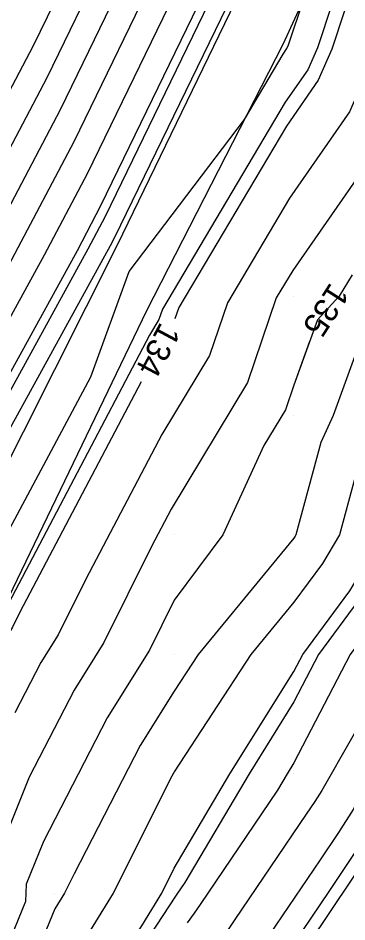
# Model space of a CAD drawing. Extents: x 2354170 to 2357230, y 866100 to 868290.
# Drawn here: x 2355576.9 to 2355604.4, y 866637.6 to 866713.3 of the extents above; entities that cross this region are included whole.
import ezdxf

# ---------------------------------------------------------------- set-up
doc = ezdxf.new("R2010")
doc.units = 0
for name, color, linetype in [('Default', 7, 'Continuous'), ('DTM Contours Major', 7, 'Continuous'), ('DTM Contours Minor', 7, 'Continuous'), ('Exist DTM QL2 LIDAR Elevation Point', 7, 'Continuous'), ('PH Exist DTM Breakline', 7, 'Continuous')]:
    doc.layers.add(name, color=color, linetype=linetype)

msp = doc.modelspace()

# ---------------------------------------------------------------- linework, layer by layer
at = {"layer": 'Default'}
for points in [[(2355555.046, 866648.279), (2355558.111, 866653.769), (2355558.367, 866654.345), (2355567.274, 866670.301), (2355570.808, 866678.298), (2355571.012, 866678.687), (2355579.134, 866693.459), (2355582.72, 866700.272), (2355591.475, 866718.35), (2355594.116, 866725.181), (2355599.899, 866740.174), (2355602.855, 866745.092), (2355612.778, 866765.103), (2355615.379, 866770.784), (2355624.381, 866790.175), (2355626.211, 866794.44), (2355636.352, 866813.755)], [(2355650.01, 866813.458), (2355642.345, 866797.576), (2355641.279, 866794.951), (2355640.378, 866793.327), (2355635.733, 866777.144), (2355634.339, 866773.117), (2355632.601, 866771.024), (2355629.629, 866764.614), (2355622.875, 866749.586), (2355621.203, 866746.336), (2355618.468, 866740.336), (2355613.848, 866728.819), (2355611.808, 866724.516), (2355608.75, 866716.275), (2355606.789, 866710.325), (2355604.634, 866705.434), (2355599.62, 866698.21), (2355594.433, 866689.453), (2355592.93, 866685.026), (2355588.94, 866678.419), (2355582.565, 866666.301), (2355580.255, 866661.64), (2355578.815, 866659.337), (2355576.642, 866655.112)], [(2355552.563, 866647.71), (2355556.564, 866654.877), (2355556.899, 866655.629), (2355564.423, 866669.109), (2355569.312, 866680.171), (2355569.595, 866680.71), (2355576.398, 866693.083), (2355581.593, 866702.952), (2355589.042, 866718.333), (2355592.868, 866728.229), (2355597.661, 866740.657), (2355601.84, 866747.609), (2355610.282, 866764.633), (2355614.221, 866773.237), (2355621.85, 866789.672), (2355624.784, 866796.508), (2355633.296, 866812.721)], [(2355547.597, 866646.572), (2355553.471, 866657.092), (2355553.963, 866658.197), (2355558.723, 866666.725), (2355566.321, 866683.917), (2355566.76, 866684.754), (2355570.926, 866692.33), (2355579.339, 866708.313), (2355584.175, 866718.298), (2355590.37, 866734.325), (2355593.186, 866741.624), (2355599.809, 866752.642), (2355605.29, 866763.694), (2355611.906, 866778.143), (2355616.79, 866788.665), (2355621.931, 866800.644), (2355627.186, 866810.653)], [(2355545.114, 866646.003), (2355551.924, 866658.2), (2355552.494, 866659.481), (2355555.873, 866665.533), (2355564.825, 866685.791), (2355565.343, 866686.777), (2355568.19, 866691.954), (2355578.212, 866710.994), (2355581.741, 866718.281), (2355589.122, 866737.373), (2355590.948, 866742.107), (2355598.794, 866755.159), (2355602.794, 866763.225), (2355610.748, 866780.596), (2355614.26, 866788.161), (2355620.504, 866802.712), (2355624.13, 866809.618)], [(2355630.77, 866779.072), (2355629.879, 866775.967), (2355629.765, 866775.639), (2355629.624, 866775.468), (2355629.382, 866774.946), (2355617.849, 866749.288), (2355617.649, 866748.898), (2355617.321, 866748.179), (2355609.193, 866727.916), (2355608.457, 866726.365), (2355607.355, 866723.394), (2355603.166, 866710.686), (2355602.021, 866708.087), (2355599.357, 866704.249), (2355590.351, 866689.046), (2355590.034, 866688.114)], [(2355574.855, 866668.044), (2355583.009, 866683.258), (2355586.207, 866692.082), (2355595.849, 866704.811), (2355599.094, 866710.288), (2355599.408, 866710.741), (2355599.543, 866711.047), (2355600.821, 866714.923), (2355600.225, 866721.491), (2355605.927, 866733.325), (2355609.181, 866742.349), (2355616.17, 866762.817), (2355604.886, 866740.059), (2355604.374, 866739.207), (2355596.613, 866719.086), (2355596.342, 866718.385), (2355584.974, 866694.911), (2355584.606, 866694.211), (2355573.847, 866674.642)], [(2355557.528, 866648.848), (2355559.657, 866652.661), (2355559.836, 866653.061), (2355570.124, 866671.493), (2355572.303, 866676.425), (2355572.429, 866676.665), (2355581.87, 866693.835), (2355583.847, 866697.591), (2355593.909, 866718.367), (2355595.365, 866722.134), (2355601.648, 866738.426)], [(2355550.08, 866647.141), (2355555.018, 866655.984), (2355555.431, 866656.913), (2355561.573, 866667.917), (2355567.816, 866682.044), (2355568.178, 866682.732), (2355573.662, 866692.706), (2355580.466, 866705.633), (2355586.608, 866718.316), (2355591.619, 866731.277), (2355593.797, 866736.924)], [(2355615.159, 866722.667), (2355610.745, 866710.774), (2355610.49, 866710.007), (2355609.978, 866708.981), (2355607.246, 866702.781), (2355599.884, 866692.171), (2355598.516, 866689.861), (2355596.106, 866682.764), (2355589.711, 866672.175), (2355588.067, 866669.051), (2355584.077, 866660.998), (2355581.589, 866657.019), (2355577.833, 866649.719), (2355574.589, 866641.678)], [(2355645.958, 866720.007), (2355642.592, 866712.621), (2355642.004, 866710.007), (2355639.979, 866707.271), (2355635.363, 866700.007), (2355629.979, 866690.856), (2355629.564, 866690.007), (2355629.078, 866689.107), (2355624.939, 866680.007), (2355619.979, 866673.14), (2355618.344, 866670.007), (2355615.966, 866665.994), (2355612.078, 866659.269), (2355611.717, 866658.61), (2355611.21, 866657.852), (2355610.604, 866656.92), (2355604.955, 866647.024), (2355603.716, 866645.073), (2355602.189, 866642.793), (2355597.958, 866636.534)], [(2355650.099, 866719.658), (2355649.979, 866718.997), (2355647.957, 866710.007), (2355642.192, 866702.22), (2355640.491, 866700.007), (2355639.979, 866699.02), (2355635.036, 866690.007), (2355629.979, 866680.052), (2355629.958, 866680.007), (2355629.904, 866679.933), (2355621.643, 866669.178), (2355621.291, 866668.624), (2355620.857, 866667.962), (2355615.198, 866658.174), (2355614.3, 866656.535), (2355613.039, 866654.65), (2355611.534, 866652.333), (2355607.599, 866645.439), (2355605.701, 866642.452), (2355603.364, 866638.96), (2355600.868, 866635.268), (2355599.984, 866633.953)], [(2355621.817, 866718.169), (2355619.979, 866712.772), (2355619.059, 866710.007), (2355618.143, 866708.172), (2355614.411, 866700.007), (2355609.978, 866690.44), (2355609.722, 866690.007), (2355605.044, 866684.941), (2355603.259, 866680.007), (2355602.227, 866677.758), (2355600.151, 866670.007), (2355600.086, 866669.899), (2355599.978, 866669.753), (2355591.988, 866660.007), (2355589.978, 866656.928), (2355587.136, 866652.383), (2355581.606, 866641.634), (2355580.789, 866640.006), (2355579.978, 866638.688), (2355576.767, 866630.841)], [(2355639.979, 866716.059), (2355637.942, 866712.044), (2355636.934, 866710.007), (2355630.733, 866700.761), (2355630.254, 866700.007), (2355629.979, 866699.54), (2355625.318, 866690.007), (2355619.979, 866680.098), (2355619.931, 866680.007), (2355619.891, 866679.919), (2355614.721, 866670.007), (2355609.978, 866662.006), (2355609.231, 866660.754), (2355608.677, 866660.007), (2355607.274, 866657.302), (2355602.311, 866648.608), (2355601.73, 866647.694), (2355601.015, 866646.625), (2355595.048, 866637.8), (2355593.902, 866636.094)], [(2355634.855, 866715.131), (2355632.318, 866710.007), (2355629.979, 866706.519), (2355626.535, 866700.007), (2355622.12, 866692.149), (2355621.073, 866690.007), (2355619.979, 866687.976), (2355615.785, 866680.007), (2355612.316, 866672.344), (2355611.097, 866670.007), (2355609.978, 866668.12), (2355606.945, 866663.04), (2355604.7, 866660.007), (2355599.978, 866650.909), (2355599.416, 866650.006), (2355598.61, 866648.638), (2355592.139, 866639.066), (2355591.65, 866638.339), (2355591.063, 866637.523)], [(2355625.091, 866714.895), (2355623.426, 866710.007), (2355619.979, 866702.026), (2355619.056, 866700.007), (2355618.259, 866698.287), (2355613.524, 866690.007), (2355609.978, 866683.858), (2355608.13, 866681.856), (2355607.461, 866680.007), (2355605.107, 866674.878), (2355603.802, 866670.007), (2355602.372, 866667.613), (2355599.978, 866664.376), (2355596.396, 866660.007), (2355589.978, 866650.175), (2355589.909, 866650.064), (2355589.774, 866649.802), (2355584.86, 866640.006), (2355579.978, 866632.07), (2355579.215, 866630.205), (2355577.723, 866627.751), (2355572.543, 866618.57)], [(2355569.867, 866609.619), (2355570.488, 866610.819), (2355572.193, 866613.299), (2355573.632, 866615.441), (2355574.937, 866617.23), (2355580.578, 866627.228), (2355581.164, 866628.024), (2355581.655, 866628.746), (2355582.075, 866629.372), (2355587.255, 866637.283), (2355588.93, 866640.006), (2355589.978, 866642.096), (2355594.637, 866650.006), (2355599.978, 866658.572), (2355600.723, 866660.007), (2355604.659, 866665.326), (2355607.454, 866670.007), (2355607.987, 866671.998), (2355609.978, 866676.337), (2355611.64, 866680.007), (2355613.485, 866683.514), (2355617.229, 866690.007), (2355619.979, 866694.815), (2355620.438, 866695.633)], [(2355601.299, 866686.205), (2355599.978, 866682.552), (2355599.282, 866680.502), (2355597.465, 866677.493), (2355594.044, 866670.007), (2355589.978, 866664.553), (2355587.899, 866660.356), (2355584.362, 866654.701), (2355579.024, 866644.325), (2355577.582, 866640.75), (2355577.527, 866639.315), (2355574.319, 866631.478), (2355568.703, 866622.239), (2355567.178, 866619.158), (2355561.307, 866607.818), (2355558.912, 866604.224), (2355557.327, 866602.164), (2355555.036, 866600.107), (2355554.138, 866598.778)], [(2355587.209, 866682.839), (2355577.062, 866663.55), (2355576.434, 866662.282), (2355576.042, 866661.655), (2355575.451, 866660.506), (2355568.603, 866643.535), (2355568.342, 866636.727), (2355566.975, 866633.388), (2355564.583, 866629.453), (2355558.132, 866616.419), (2355556.006, 866612.312), (2355552.316, 866606.775), (2355551.831, 866606.145), (2355548.226, 866602.907), (2355548.028, 866602.614), (2355547.81, 866602.288), (2355542.488, 866595.377), (2355542.423, 866595.286), (2355542.353, 866595.186), (2355542.184, 866594.979)]]:
    msp.add_lwpolyline(points, dxfattribs=at)
at = {"layer": 'DTM Contours Major'}
for points in [[(2355546.64, 866641.369), (2355550.08, 866647.141), (2355555.018, 866655.984), (2355555.431, 866656.913), (2355561.573, 866667.917), (2355567.816, 866682.044), (2355568.178, 866682.732), (2355573.662, 866692.706), (2355580.466, 866705.633), (2355586.608, 866718.316), (2355591.378, 866730.655)], [(2355604.85, 866691.803), (2355603.787, 866690.007), (2355601.958, 866688.027), (2355599.978, 866682.552), (2355599.282, 866680.502), (2355597.465, 866677.493), (2355594.044, 866670.007), (2355589.978, 866664.553), (2355587.899, 866660.356), (2355584.362, 866654.701), (2355579.024, 866644.325), (2355577.582, 866640.75), (2355577.527, 866639.315), (2355574.319, 866631.478), (2355568.703, 866622.239), (2355567.178, 866619.158), (2355561.307, 866607.818), (2355558.912, 866604.224), (2355558.569, 866603.778)]]:
    msp.add_lwpolyline(points, dxfattribs=at)
at = {"layer": 'DTM Contours Minor'}
for points in [[(2355551.972, 866638.325), (2355558.356, 866649.038), (2355560.173, 866652.292), (2355560.325, 866652.633), (2355571.074, 866671.891), (2355572.802, 866675.8), (2355572.902, 866675.991), (2355582.782, 866693.961), (2355584.223, 866696.698), (2355594.72, 866718.373), (2355595.781, 866721.118), (2355602.882, 866739.53), (2355604.209, 866741.737), (2355616.106, 866765.729), (2355616.922, 866767.513), (2355627.754, 866790.846), (2355628.113, 866791.683), (2355632.759, 866800.531), (2355631.576, 866792.946), (2355629.024, 866782.362), (2355629.019, 866782.348)], [(2355627.169, 866776.64), (2355626.004, 866773.046), (2355617.278, 866753.34), (2355615.343, 866747.674), (2355612.28, 866739.179), (2355607.641, 866727.615), (2355607.34, 866726.981), (2355606.89, 866725.767), (2355601.958, 866710.806), (2355601.15, 866708.972), (2355599.269, 866706.262), (2355588.99, 866688.91), (2355588.695, 866688.041), (2355587.912, 866686.745), (2355575.228, 866662.633)], [(2355632.797, 866717.189), (2355629.979, 866711.496), (2355629.456, 866710.53), (2355629.278, 866710.007), (2355628.745, 866708.773), (2355624.108, 866700.007), (2355619.979, 866692.656), (2355618.464, 866690.007), (2355616.402, 866686.43), (2355613.022, 866680.007), (2355609.978, 866673.285), (2355608.947, 866671.038), (2355608.671, 866670.007), (2355605.421, 866664.564), (2355602.049, 866660.007), (2355599.978, 866656.018), (2355596.23, 866650.006), (2355590.859, 866640.887), (2355590.199, 866639.91), (2355590.149, 866639.836), (2355590.089, 866639.753), (2355583.091, 866629.065)], [(2355607.35, 866647.075), (2355606.717, 866645.967), (2355605.039, 866643.325), (2355602.973, 866640.238), (2355599.898, 866635.69)]]:
    msp.add_lwpolyline(points, dxfattribs=at)
at = {"layer": 'Exist DTM QL2 LIDAR Elevation Point'}
for p, q in [((2355599.978, 866690.007), (2355599.978, 866690.007)), ((2355599.978, 866680.007), (2355599.978, 866680.007)), ((2355589.978, 866670.007), (2355589.978, 866670.007)), ((2355599.978, 866670.007), (2355599.978, 866670.007)), ((2355589.978, 866660.007), (2355589.978, 866660.007)), ((2355599.978, 866660.007), (2355599.978, 866660.007)), ((2355589.978, 866650.006), (2355589.978, 866650.006)), ((2355599.978, 866650.006), (2355599.978, 866650.006)), ((2355579.978, 866640.006), (2355579.978, 866640.006)), ((2355589.978, 866640.006), (2355589.978, 866640.006))]:
    msp.add_line(p, q, dxfattribs=at)
at = {"layer": 'PH Exist DTM Breakline'}
for points in [[(2355738.188, 867021.233), (2355736.654, 867014.63), (2355735.024, 867006.387), (2355726.985, 866988.315), (2355722.008, 866974.492), (2355715.235, 866953.25), (2355706.583, 866934.561), (2355695.064, 866910.851), (2355684.262, 866884.645), (2355674.978, 866864.953), (2355661.864, 866842.475), (2355656.813, 866836.759), (2355647.237, 866817.198), (2355637.769, 866796.945), (2355629.36, 866775.863), (2355617.165, 866749.247), (2355606.568, 866727.407), (2355599.058, 866711.095), (2355587.661, 866688.777), (2355575.005, 866662.522), (2355566.348, 866644.235), (2355561.526, 866634.806)], [(2355555.075, 866636.553), (2355563.174, 866650.142), (2355574.709, 866673.411), (2355585.232, 866694.297), (2355596.899, 866718.389), (2355605.311, 866739.005), (2355617.629, 866766.016), (2355628.578, 866791.01), (2355638.953, 866814.635), (2355651.032, 866839.988), (2355663.708, 866865.336), (2355673.382, 866887.896), (2355686.295, 866913.077), (2355698.097, 866938.585), (2355702.449, 866954.123)]]:
    msp.add_lwpolyline(points, dxfattribs=at)

# ---------------------------------------------------------------- texts
at = {"layer": 'Default'}
for s, rotation, p in [('135', 237.39824, (2355603.046, 866691.237)), ('134', 241.82716, (2355588.832, 866687.917))]:
    msp.add_text(s, height=2, rotation=rotation, dxfattribs=at).set_placement(p)

doc.saveas('drawing.dxf')
